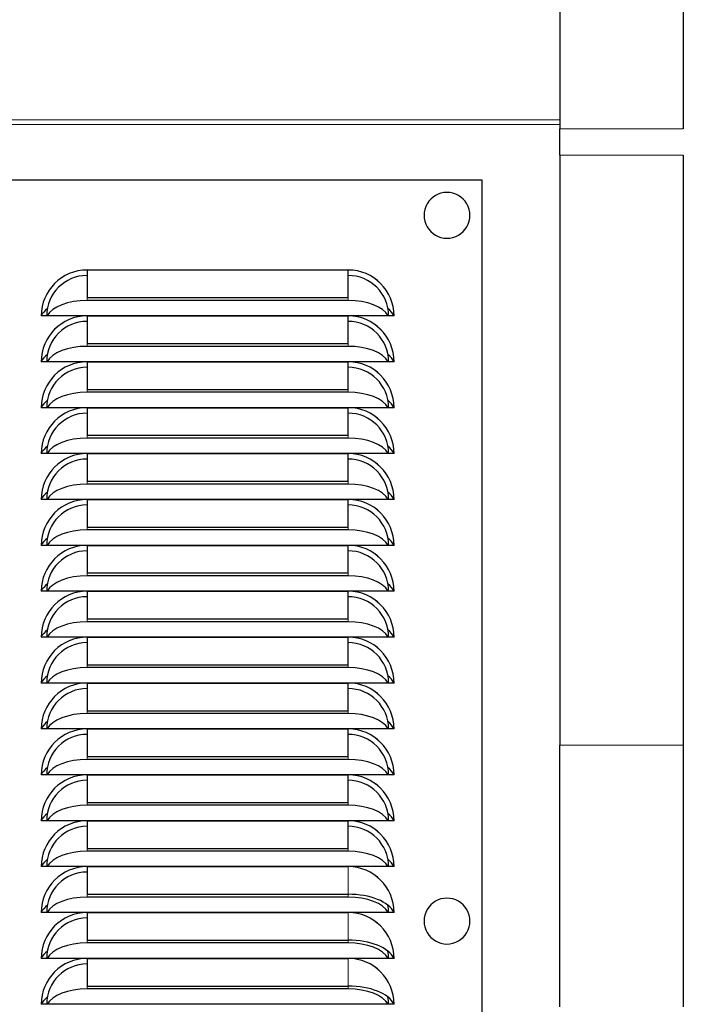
# Model space of a CAD drawing. Header units: millimetres. Extents: x 0 to 29700, y -16 to 21000.
# Tile 318 of 357: x 21203 to 21391, y 17077 to 17356. Entities that reach past the tile are written whole.
import ezdxf

# ---------------------------------------------------------------- set-up
doc = ezdxf.new("R2010")
doc.units = ezdxf.units.MM
doc.layers.add('1', color=7, linetype='Continuous', true_color=0xffffff)
doc.layers.add('254', color=7, linetype='Continuous', true_color=0xffffff)
doc.styles.add('latin_extended', font='simplex.shx')
doc.dimstyles.get("Standard").update_dxf_attribs({"dimtxt": 0.18, "dimasz": 0.18, "dimexe": 0.18, "dimexo": 0.0625, "dimgap": 0.09, "dimtad": 0, "dimtih": 1, "dimtoh": 1, "dimdec": 4, "dimzin": 0, "dimdsep": 46, "dimtxsty": 'Standard', "dimcen": 0.09, "dimadec": 0, "dimazin": 0, "dimtfac": 1, "dimtdec": 4, "dimtofl": 0, "dimtmove": 0, "dimatfit": 3, "dimfxl": 1, "dimtolj": 1, "dimtzin": 0, "dimarcsym": 0})

# ---------------------------------------------------------------- blocks, each defined once
blk = doc.blocks.new('_U4')
at = {"layer": '254', "color": 3, "linetype": 'Continuous', "lineweight": 13, "transparency": 16777216}
for p, q in [((28056.49, 18872.66), (28056.49, 14093.8)), ((18212.99, 16851.58), (18212.99, 14093.8)), ((18387.99, 14143.8), (27881.49, 14143.8))]:
    blk.add_line(p, q, dxfattribs=at)
at = {"layer": '254', "color": 3, "transparency": 16777216}
for points in [[(18387.99, 14172.97), (18387.99, 14114.64), (18212.99, 14143.8)], [(27881.49, 14114.64), (27881.49, 14172.97), (28056.49, 14143.8)]]:
    blk.add_solid(points, dxfattribs=at)
at = {"layer": 'Defpoints', "color": 0, "transparency": 16777216}
for p in [(28056.49, 18922.66), (18212.99, 16901.58), (28056.49, 14143.8)]:
    blk.add_point(p, dxfattribs=at)
at = {"layer": '254', "color": 2, "lineweight": 13, "transparency": 16777216, "insert": (22822.24, 14406.3), "char_height": 175, "attachment_point": 1, "style": 'latin_extended'}
blk.add_mtext('\\A1;9844', dxfattribs=at)

msp = doc.modelspace()

# ---------------------------------------------------------------- linework, layer by layer
at = {"layer": '1', "color": 2, "linetype": 'Continuous', "lineweight": 25}
for p, q in [((21355.987, 17387.661), (21355.987, 17325.24)), ((21390.987, 17387.661), (21390.987, 17325.24)), ((21355.987, 17317.826), (21355.987, 17325.24)), ((21355.987, 17317.826), (21355.987, 17150.577)), ((21390.987, 17317.826), (21390.987, 17150.577)), ((21333.987, 17310.757), (21013.987, 17310.757)), ((21333.987, 16440.757), (21333.987, 17310.757)), ((21221.987, 17285.259), (21295.987, 17285.259)), ((21295.987, 17285.257), (21221.987, 17285.257)), ((21221.987, 17285.257), (21221.987, 17277.432)), ((21295.987, 17277.432), (21295.987, 17285.257)), ((21221.987, 17277.432), (21295.987, 17277.432)), ((21295.987, 17276.624), (21221.987, 17276.624)), ((21210.65, 17272.257), (21208.985, 17272.257)), ((21307.323, 17272.257), (21210.65, 17272.257)), ((21221.987, 17272.254), (21295.987, 17272.254)), ((21221.987, 17272.252), (21221.987, 17264.427)), ((21295.987, 17272.252), (21221.987, 17272.252)), ((21295.987, 17264.427), (21295.987, 17272.252)), ((21308.988, 17272.257), (21307.323, 17272.257)), ((21221.987, 17264.427), (21295.987, 17264.427)), ((21295.987, 17263.619), (21221.987, 17263.619)), ((21210.65, 17259.252), (21208.985, 17259.252)), ((21307.323, 17259.252), (21210.65, 17259.252)), ((21221.987, 17259.249), (21295.987, 17259.249)), ((21295.987, 17259.247), (21221.987, 17259.247)), ((21221.987, 17259.247), (21221.987, 17251.422)), ((21295.987, 17251.422), (21295.987, 17259.247)), ((21308.988, 17259.252), (21307.323, 17259.252)), ((21221.987, 17251.422), (21295.987, 17251.422)), ((21295.987, 17250.614), (21221.987, 17250.614)), ((21210.65, 17246.247), (21208.985, 17246.247)), ((21307.323, 17246.247), (21210.65, 17246.247)), ((21221.987, 17246.244), (21295.987, 17246.244)), ((21221.987, 17246.242), (21221.987, 17238.417)), ((21295.987, 17246.242), (21221.987, 17246.242)), ((21295.987, 17238.417), (21295.987, 17246.242)), ((21308.988, 17246.247), (21307.323, 17246.247)), ((21221.987, 17238.417), (21295.987, 17238.417)), ((21295.987, 17237.609), (21221.987, 17237.609)), ((21210.65, 17233.242), (21208.985, 17233.242)), ((21307.323, 17233.242), (21210.65, 17233.242)), ((21221.987, 17233.239), (21295.987, 17233.239)), ((21221.987, 17233.237), (21221.987, 17225.412)), ((21295.987, 17233.237), (21221.987, 17233.237)), ((21295.987, 17225.412), (21295.987, 17233.237)), ((21308.988, 17233.242), (21307.323, 17233.242)), ((21221.987, 17225.412), (21295.987, 17225.412)), ((21295.987, 17224.604), (21221.987, 17224.604)), ((21210.65, 17220.237), (21208.985, 17220.237)), ((21307.323, 17220.237), (21210.65, 17220.237)), ((21221.987, 17220.234), (21295.987, 17220.234)), ((21221.987, 17220.232), (21221.987, 17212.407)), ((21295.987, 17220.232), (21221.987, 17220.232)), ((21295.987, 17212.407), (21295.987, 17220.232)), ((21308.988, 17220.237), (21307.323, 17220.237)), ((21221.987, 17212.407), (21295.987, 17212.407)), ((21295.987, 17211.599), (21221.987, 17211.599)), ((21210.65, 17207.232), (21208.985, 17207.232)), ((21307.323, 17207.232), (21210.65, 17207.232)), ((21221.987, 17207.229), (21295.987, 17207.229)), ((21295.987, 17207.227), (21221.987, 17207.227)), ((21221.987, 17207.227), (21221.987, 17199.402)), ((21295.987, 17199.402), (21295.987, 17207.227)), ((21308.988, 17207.232), (21307.323, 17207.232)), ((21221.987, 17199.402), (21295.987, 17199.402)), ((21295.987, 17198.594), (21221.987, 17198.594)), ((21210.65, 17194.227), (21208.985, 17194.227)), ((21307.323, 17194.227), (21210.65, 17194.227)), ((21221.987, 17194.224), (21295.987, 17194.224)), ((21295.987, 17194.222), (21221.987, 17194.222)), ((21221.987, 17194.222), (21221.987, 17186.397)), ((21295.987, 17186.397), (21295.987, 17194.222)), ((21308.988, 17194.227), (21307.323, 17194.227)), ((21221.987, 17186.397), (21295.987, 17186.397)), ((21295.987, 17185.589), (21221.987, 17185.589)), ((21210.65, 17181.222), (21208.985, 17181.222)), ((21307.323, 17181.222), (21210.65, 17181.222)), ((21308.988, 17181.222), (21307.323, 17181.222)), ((21221.987, 17181.219), (21295.987, 17181.219)), ((21221.987, 17181.217), (21221.987, 17173.392)), ((21295.987, 17181.217), (21221.987, 17181.217)), ((21295.987, 17173.392), (21295.987, 17181.217)), ((21221.987, 17173.392), (21295.987, 17173.392)), ((21295.987, 17172.584), (21221.987, 17172.584)), ((21210.65, 17168.217), (21208.985, 17168.217)), ((21307.323, 17168.217), (21210.65, 17168.217)), ((21221.987, 17168.214), (21295.987, 17168.214)), ((21221.987, 17168.212), (21221.987, 17160.387)), ((21295.987, 17168.212), (21221.987, 17168.212)), ((21295.987, 17160.387), (21295.987, 17168.212)), ((21308.988, 17168.217), (21307.323, 17168.217)), ((21221.987, 17160.387), (21295.987, 17160.387)), ((21295.987, 17159.579), (21221.987, 17159.579)), ((21210.65, 17155.212), (21208.985, 17155.212)), ((21307.323, 17155.212), (21210.65, 17155.212)), ((21221.987, 17155.209), (21295.987, 17155.209)), ((21221.987, 17155.207), (21221.987, 17147.382)), ((21295.987, 17155.207), (21221.987, 17155.207)), ((21295.987, 17147.382), (21295.987, 17155.207)), ((21308.988, 17155.212), (21307.323, 17155.212)), ((21355.987, 17076.431), (21355.987, 17150.577)), ((21390.987, 17150.577), (21390.987, 17076.431)), ((21221.987, 17147.382), (21295.987, 17147.382)), ((21295.987, 17146.574), (21221.987, 17146.574)), ((21210.65, 17142.207), (21208.985, 17142.207)), ((21307.323, 17142.207), (21210.65, 17142.207)), ((21221.987, 17142.204), (21295.987, 17142.204)), ((21295.987, 17142.202), (21221.987, 17142.202)), ((21221.987, 17142.202), (21221.987, 17134.377)), ((21295.987, 17134.377), (21295.987, 17142.202)), ((21308.988, 17142.207), (21307.323, 17142.207)), ((21221.987, 17134.377), (21295.987, 17134.377)), ((21295.987, 17133.569), (21221.987, 17133.569)), ((21210.65, 17129.202), (21208.985, 17129.202)), ((21307.323, 17129.202), (21210.65, 17129.202)), ((21221.987, 17129.199), (21295.987, 17129.199)), ((21221.987, 17129.197), (21221.987, 17121.372)), ((21295.987, 17129.197), (21221.987, 17129.197)), ((21295.987, 17121.372), (21295.987, 17129.197)), ((21308.988, 17129.202), (21307.323, 17129.202)), ((21221.987, 17121.372), (21295.987, 17121.372)), ((21295.987, 17120.564), (21221.987, 17120.564)), ((21210.65, 17116.197), (21208.985, 17116.197)), ((21307.323, 17116.197), (21210.65, 17116.197)), ((21221.987, 17116.194), (21295.987, 17116.194)), ((21295.987, 17116.192), (21221.987, 17116.192)), ((21221.987, 17116.192), (21221.987, 17108.367)), ((21308.988, 17116.197), (21307.323, 17116.197)), ((21221.987, 17108.367), (21295.987, 17108.367)), ((21295.987, 17107.559), (21221.987, 17107.559)), ((21210.65, 17103.192), (21208.985, 17103.192)), ((21307.323, 17103.192), (21210.65, 17103.192)), ((21221.987, 17103.189), (21295.987, 17103.189)), ((21221.987, 17103.187), (21221.987, 17095.362)), ((21295.987, 17103.187), (21221.987, 17103.187)), ((21308.988, 17103.192), (21307.323, 17103.192)), ((21221.987, 17095.362), (21295.987, 17095.362)), ((21295.987, 17094.554), (21221.987, 17094.554)), ((21210.65, 17090.187), (21208.985, 17090.187)), ((21307.323, 17090.187), (21210.65, 17090.187)), ((21221.987, 17090.184), (21295.987, 17090.184)), ((21295.987, 17090.182), (21221.987, 17090.182)), ((21221.987, 17090.182), (21221.987, 17082.357)), ((21308.988, 17090.187), (21307.323, 17090.187)), ((21221.987, 17082.357), (21295.987, 17082.357)), ((21295.987, 17081.549), (21221.987, 17081.549)), ((21210.65, 17077.182), (21208.985, 17077.182)), ((21307.323, 17077.182), (21210.65, 17077.182)), ((21308.988, 17077.182), (21307.323, 17077.182))]:
    msp.add_line(p, q, dxfattribs=at)
at = {"layer": '1', "color": 4, "linetype": 'Continuous', "lineweight": 13}
for p, q in [((21355.987, 17327.856), (20561.487, 17327.856)), ((21355.987, 17326.503), (20561.487, 17326.503)), ((21355.987, 17325.24), (21390.987, 17325.24)), ((21390.987, 17317.826), (21355.987, 17317.826)), ((21221.987, 17276.624), (21221.987, 17277.432)), ((21295.987, 17276.624), (21295.987, 17277.432)), ((21221.987, 17263.619), (21221.987, 17264.427)), ((21295.987, 17263.619), (21295.987, 17264.427)), ((21221.987, 17250.614), (21221.987, 17251.422)), ((21295.987, 17250.614), (21295.987, 17251.422)), ((21221.987, 17237.609), (21221.987, 17238.417)), ((21295.987, 17237.609), (21295.987, 17238.417)), ((21221.987, 17224.604), (21221.987, 17225.412)), ((21295.987, 17224.604), (21295.987, 17225.412)), ((21221.987, 17211.599), (21221.987, 17212.407)), ((21295.987, 17211.599), (21295.987, 17212.407)), ((21221.987, 17198.594), (21221.987, 17199.402)), ((21295.987, 17198.594), (21295.987, 17199.402)), ((21221.987, 17185.589), (21221.987, 17186.397)), ((21295.987, 17185.589), (21295.987, 17186.397)), ((21221.987, 17172.584), (21221.987, 17173.392)), ((21295.987, 17172.584), (21295.987, 17173.392)), ((21221.987, 17159.579), (21221.987, 17160.387)), ((21295.987, 17159.579), (21295.987, 17160.387)), ((21355.987, 17150.577), (21390.987, 17150.577)), ((21221.987, 17146.574), (21221.987, 17147.382)), ((21295.987, 17146.574), (21295.987, 17147.382)), ((21221.987, 17133.569), (21221.987, 17134.377)), ((21295.987, 17133.569), (21295.987, 17134.377)), ((21221.987, 17120.564), (21221.987, 17121.372)), ((21295.987, 17120.564), (21295.987, 17121.372)), ((21295.987, 17116.192), (21295.987, 17108.367)), ((21221.987, 17107.559), (21221.987, 17108.367)), ((21295.987, 17107.559), (21295.987, 17108.367)), ((21295.987, 17103.187), (21295.987, 17095.362)), ((21221.987, 17094.554), (21221.987, 17095.362)), ((21295.987, 17094.554), (21295.987, 17095.362)), ((21295.987, 17090.182), (21295.987, 17082.357)), ((21221.987, 17081.549), (21221.987, 17082.357)), ((21295.987, 17081.549), (21295.987, 17082.357))]:
    msp.add_line(p, q, dxfattribs=at)
at = {"layer": '1', "color": 2, "linetype": 'Continuous', "lineweight": 25}
for centre, radius, start, end in [((21323.987, 17300.757), 6.5, 90, 150), ((21323.987, 17300.757), 6.5, 30, 90), ((21323.987, 17300.757), 6.5, 150, 210), ((21323.987, 17300.757), 6.5, 330, 30), ((21323.987, 17300.757), 6.5, 210, 270), ((21323.987, 17300.757), 6.5, 270, 330), ((21221.987, 17272.257), 13.002, 90, 180), ((21221.987, 17272.257), 13, 90, 180), ((21295.987, 17272.257), 13.002, 0, 90), ((21295.987, 17272.257), 13, 0, 90), ((21221.987, 17272.257), 11.453, 90, 180), ((21295.987, 17272.257), 11.453, 0, 90), ((21221.987, 17259.252), 13.002, 90, 180), ((21221.987, 17259.252), 13, 90, 180), ((21221.987, 17259.252), 11.453, 90, 180), ((21295.987, 17259.252), 13.002, 0, 90), ((21295.987, 17259.252), 13, 0, 90), ((21295.987, 17259.252), 11.453, 0, 90), ((21221.987, 17246.247), 13.002, 90, 180), ((21221.987, 17246.247), 13, 90, 180), ((21221.987, 17246.247), 11.453, 90, 180), ((21295.987, 17246.247), 13.002, 0, 90), ((21295.987, 17246.247), 13, 0, 90), ((21295.987, 17246.247), 11.453, 0, 90), ((21221.987, 17233.242), 13.002, 90, 180), ((21221.987, 17233.242), 13, 90, 180), ((21295.987, 17233.242), 13.002, 0, 90), ((21295.987, 17233.242), 13, 0, 90), ((21221.987, 17233.242), 11.453, 90, 180), ((21295.987, 17233.242), 11.453, 0, 90), ((21221.987, 17220.237), 13.002, 90, 180), ((21221.987, 17220.237), 13, 90, 180), ((21221.987, 17220.237), 11.453, 90, 180), ((21295.987, 17220.237), 13.002, 0, 90), ((21295.987, 17220.237), 13, 0, 90), ((21295.987, 17220.237), 11.453, 0, 90), ((21221.987, 17207.232), 13.002, 90, 180), ((21221.987, 17207.232), 13, 90, 180), ((21221.987, 17207.232), 11.453, 90, 180), ((21295.987, 17207.232), 13.002, 0, 90), ((21295.987, 17207.232), 13, 0, 90), ((21295.987, 17207.232), 11.453, 0, 90), ((21221.987, 17194.227), 13.002, 90, 180), ((21221.987, 17194.227), 13, 90, 180), ((21295.987, 17194.227), 13.002, 0, 90), ((21295.987, 17194.227), 13, 0, 90), ((21221.987, 17194.227), 11.453, 90, 180), ((21295.987, 17194.227), 11.453, 0, 90), ((21221.987, 17181.222), 13.002, 90, 180), ((21221.987, 17181.222), 13, 90, 180), ((21221.987, 17181.222), 11.453, 90, 180), ((21295.987, 17181.222), 13.002, 0, 90), ((21295.987, 17181.222), 13, 0, 90), ((21295.987, 17181.222), 11.453, 0, 90), ((21221.987, 17168.217), 13.002, 90, 180), ((21221.987, 17168.217), 13, 90, 180), ((21221.987, 17168.217), 11.453, 90, 180), ((21295.987, 17168.217), 13.002, 0, 90), ((21295.987, 17168.217), 13, 0, 90), ((21295.987, 17168.217), 11.453, 0, 90), ((21221.987, 17155.212), 13.002, 90, 180), ((21221.987, 17155.212), 13, 90, 180), ((21295.987, 17155.212), 13.002, 0, 90), ((21295.987, 17155.212), 13, 0, 90), ((21221.987, 17155.212), 11.453, 90, 180), ((21295.987, 17155.212), 11.453, 0, 90), ((21221.987, 17142.207), 13.002, 90, 180), ((21221.987, 17142.207), 13, 90, 180), ((21221.987, 17142.207), 11.453, 90, 180), ((21295.987, 17142.207), 13.002, 0, 90), ((21295.987, 17142.207), 13, 0, 90), ((21295.987, 17142.207), 11.453, 0, 90), ((21221.987, 17129.202), 13.002, 90, 180), ((21221.987, 17129.202), 13, 90, 180), ((21295.987, 17129.202), 13.002, 0, 90), ((21295.987, 17129.202), 13, 0, 90), ((21221.987, 17129.202), 11.453, 90, 180), ((21295.987, 17129.202), 11.453, 0, 90), ((21221.987, 17116.197), 13.002, 90, 180), ((21221.987, 17116.197), 13, 90, 180), ((21295.987, 17116.197), 13.002, 0, 90), ((21295.987, 17116.197), 13, 0, 90), ((21221.987, 17116.197), 11.453, 90, 180), ((21295.987, 17116.197), 11.453, 0, 90), ((21221.987, 17103.192), 13.002, 90, 180), ((21221.987, 17103.192), 13, 90, 180), ((21221.987, 17103.192), 11.453, 90, 180), ((21295.987, 17103.192), 13.002, 0, 90), ((21295.987, 17103.192), 13, 0, 90), ((21323.987, 17100.757), 6.5, 90, 150), ((21323.987, 17100.757), 6.5, 30, 90), ((21221.987, 17090.187), 13.002, 90, 180), ((21221.987, 17090.187), 13, 90, 180), ((21295.987, 17090.187), 13.002, 0, 90), ((21295.987, 17090.187), 13, 0, 90), ((21295.987, 17103.192), 11.453, 0, 10.45688), ((21323.987, 17100.757), 6.5, 150, 210), ((21323.987, 17100.757), 6.5, 330, 30), ((21221.987, 17090.187), 11.453, 90, 180), ((21323.987, 17100.757), 6.5, 210, 270), ((21323.987, 17100.757), 6.5, 270, 330), ((21295.987, 17090.187), 11.453, 0, 10.45688), ((21221.987, 17077.182), 13.002, 90, 180), ((21221.987, 17077.182), 13, 90, 180), ((21295.987, 17077.182), 13.002, 0, 90), ((21295.987, 17077.182), 13, 0, 90), ((21221.987, 17077.182), 11.453, 90, 180), ((21295.987, 17077.182), 11.453, 0, 10.45688)]:
    msp.add_arc(centre, radius, start, end, dxfattribs=at)
for centre, major_axis, start_param, end_param in [((21221.987, 17270.763), (-11.724, 0), 4.712389, 6.0253781), ((21295.987, 17270.763), (-11.724, 0), 3.3993998, 4.712389), ((21221.987, 17270.763), (13.339, 0), 2.5761941, 2.9155852), ((21295.987, 17270.763), (13.339, 0), 0.2260075, 0.5653985), ((21221.987, 17257.758), (-11.724, 0), 4.712389, 6.0253781), ((21295.987, 17257.758), (-11.724, 0), 3.3993998, 4.712389), ((21221.987, 17257.758), (13.339, 0), 2.5761941, 2.9155852), ((21295.987, 17257.758), (13.339, 0), 0.2260075, 0.5653985), ((21221.987, 17244.753), (13.339, 0), 2.5761941, 2.9155852), ((21221.987, 17244.753), (-11.724, 0), 4.712389, 6.0253781), ((21295.987, 17244.753), (-11.724, 0), 3.3993998, 4.712389), ((21295.987, 17244.753), (13.339, 0), 0.2260075, 0.5653985), ((21221.987, 17231.748), (-11.724, 0), 4.712389, 6.0253781), ((21295.987, 17231.748), (-11.724, 0), 3.3993998, 4.712389), ((21221.987, 17231.748), (13.339, 0), 2.5761941, 2.9155852), ((21295.987, 17231.748), (13.339, 0), 0.2260075, 0.5653985), ((21221.987, 17218.743), (-11.724, 0), 4.712389, 6.0253781), ((21295.987, 17218.743), (-11.724, 0), 3.3993998, 4.712389), ((21221.987, 17218.743), (13.339, 0), 2.5761941, 2.9155852), ((21295.987, 17218.743), (13.339, 0), 0.2260075, 0.5653985), ((21221.987, 17205.738), (13.339, 0), 2.5761941, 2.9155852), ((21221.987, 17205.738), (-11.724, 0), 4.712389, 6.0253781), ((21295.987, 17205.738), (-11.724, 0), 3.3993998, 4.712389), ((21295.987, 17205.738), (13.339, 0), 0.2260075, 0.5653985), ((21221.987, 17192.733), (-11.724, 0), 4.712389, 6.0253781), ((21295.987, 17192.733), (-11.724, 0), 3.3993998, 4.712389), ((21221.987, 17192.733), (13.339, 0), 2.5761941, 2.9155852), ((21295.987, 17192.733), (13.339, 0), 0.2260075, 0.5653985), ((21221.987, 17179.728), (-11.724, 0), 4.712389, 6.0253781), ((21295.987, 17179.728), (-11.724, 0), 3.3993998, 4.712389), ((21221.987, 17179.728), (13.339, 0), 2.5761941, 2.9155852), ((21295.987, 17179.728), (13.339, 0), 0.2260075, 0.5653985), ((21221.987, 17166.723), (13.339, 0), 2.5761941, 2.9155852), ((21221.987, 17166.723), (-11.724, 0), 4.712389, 6.0253781), ((21295.987, 17166.723), (-11.724, 0), 3.3993998, 4.712389), ((21295.987, 17166.723), (13.339, 0), 0.2260075, 0.5653985), ((21221.987, 17153.718), (-11.724, 0), 4.712389, 6.0253781), ((21295.987, 17153.718), (-11.724, 0), 3.3993998, 4.712389), ((21221.987, 17153.718), (13.339, 0), 2.5761941, 2.9155852), ((21295.987, 17153.718), (13.339, 0), 0.2260075, 0.5653985), ((21221.987, 17140.713), (-11.724, 0), 4.712389, 6.0253781), ((21295.987, 17140.713), (-11.724, 0), 3.3993998, 4.712389), ((21221.987, 17140.713), (13.339, 0), 2.5761941, 2.9155852), ((21295.987, 17140.713), (13.339, 0), 0.2260075, 0.5653985), ((21221.987, 17127.708), (13.339, 0), 2.5761941, 2.9155852), ((21221.987, 17127.708), (-11.724, 0), 4.712389, 6.0253781), ((21295.987, 17127.708), (-11.724, 0), 3.3993998, 4.712389), ((21295.987, 17127.708), (13.339, 0), 0.2260075, 0.5653985), ((21221.987, 17114.703), (-11.724, 0), 4.712389, 6.0253781), ((21295.987, 17114.703), (-11.724, 0), 3.3993998, 4.712389), ((21221.987, 17114.703), (13.339, 0), 2.5761941, 2.9155852), ((21295.987, 17114.703), (13.339, 0), 0.2260075, 0.5653985), ((21221.987, 17101.698), (-11.724, 0), 4.712389, 6.0253781), ((21295.987, 17101.698), (-13.339, 0), 3.3676001, 4.712389), ((21295.987, 17101.698), (-11.724, 0), 3.3993998, 4.712389), ((21221.987, 17101.698), (13.339, 0), 2.5761941, 2.9155852), ((21295.987, 17088.693), (-13.339, 0), 3.3676001, 4.712389), ((21221.987, 17088.693), (13.339, 0), 2.5761941, 2.9155852), ((21221.987, 17088.693), (-11.724, 0), 4.712389, 6.0253781), ((21295.987, 17088.693), (-11.724, 0), 3.3993998, 4.712389), ((21221.987, 17075.688), (-11.724, 0), 4.712389, 6.0253781), ((21295.987, 17075.688), (-13.339, 0), 3.3676001, 4.712389), ((21295.987, 17075.688), (-11.724, 0), 3.3993998, 4.712389), ((21221.987, 17075.688), (13.339, 0), 2.5761941, 2.9155852)]:
    msp.add_ellipse(centre, major_axis=major_axis, ratio=0.5, start_param=start_param, end_param=end_param, dxfattribs=at)

# ---------------------------------------------------------------- dimensions: what is measured, and where the dimension line sits
at = {"layer": '254', "color": 2, "linetype": 'Continuous', "lineweight": 13}
dim = msp.add_linear_dim(base=(28056.493, 14143.803), p1=(18212.987, 16901.584), p2=(28056.493, 18922.663), dimstyle='Standard', override={"dimscale": 50, "dimtxt": 3.5, "dimasz": 3.5, "dimexe": 1, "dimexo": 1, "dimgap": 1.75, "dimtad": 1, "dimtih": 1, "dimtoh": 0, "dimdec": 0, "dimlfac": 1, "dimzin": 8, "dimdsep": 46, "dimlunit": 2, "dimtxsty": 'latin_extended', "dimsah": 1, "dimse1": 0, "dimse2": 0, "dimsd1": 0, "dimsd2": 0, "dimclrd": 3, "dimclre": 3, "dimclrt": 2, "dimtol": 0, "dimtm": -0.1, "dimtfac": 0.714286, "dimtdec": 3, "dimtofl": 1, "dimtmove": 0, "dimtzin": 8, "dimlwd": 13, "dimlwe": 13}, dxfattribs=at)
dim.commit()
dim.dimension.update_dxf_attribs({"geometry": '_U4', "text_midpoint": (23134.74, 14143.803), "dimtype": 160})

doc.saveas('drawing.dxf')
